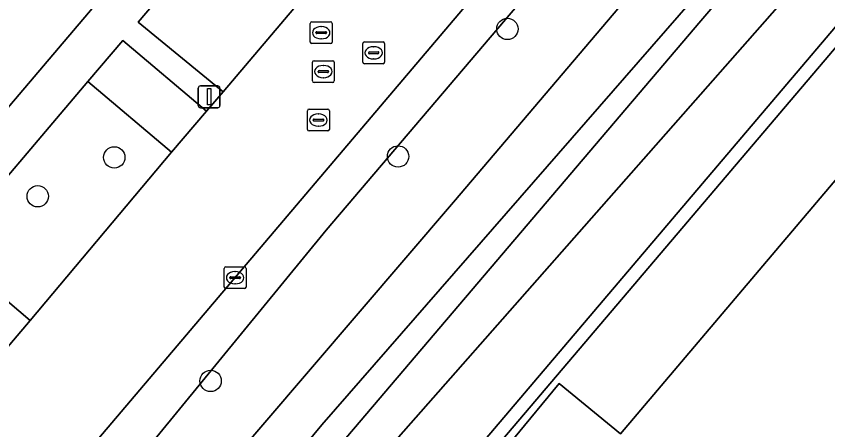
# Model space of a CAD drawing. Extents: x 156412 to 157779, y 382335 to 383768.
# Drawn here: x 156899.28 to 156936.4, y 382610.78 to 382629.71 of the extents above; entities that cross this region are included whole.
import ezdxf

# ---------------------------------------------------------------- set-up
doc = ezdxf.new("R2010")
doc.units = 0
for name, color, linetype in [('IMGEO_Berm_groen', 7, 'Continuous'), ('IMGEO_Boom', 7, 'Continuous'), ('IMGEO_Erf', 7, 'Continuous'), ('IMGEO_Groenvoorziening', 7, 'Continuous'), ('IMGEO_Haag', 7, 'Continuous'), ('IMGEO_Kolk', 7, 'Continuous'), ('IMGEO_Lichtmast', 7, 'Continuous'), ('IMGEO_Oever', 7, 'Continuous'), ('IMGEO_Pand', 7, 'Continuous'), ('IMGEO_Parkeervlak_open', 7, 'Continuous'), ('IMGEO_Rijbaan_lokaal_gesloten', 7, 'Continuous'), ('IMGEO_Rioolput', 7, 'Continuous'), ('IMGEO_Voetpad_open', 7, 'Continuous'), ('IMGEO_Waterloop', 7, 'Continuous')]:
    doc.layers.add(name, color=color, linetype=linetype)

msp = doc.modelspace()

# ---------------------------------------------------------------- linework, layer by layer
at = {"layer": 'IMGEO_Berm_groen'}
for points in [[(156947.927, 382660.436), (156969.261, 382683.807), (156976.375, 382691.256), (156973.623, 382693.49), (156971.986, 382691.588), (156962.073, 382679.923), (156949.74, 382665.455), (156886.737, 382591.18), (156882.125, 382585.743), (156891.296, 382577.994), (156891.556, 382578.272), (156938.603, 382538.304), (156985.472, 382498.688), (156983.94, 382496.877), (156986.539, 382494.729), (156988.109, 382496.584), (156989.121, 382497.781), (156885.563, 382585.876), (156913.451, 382619.915)], [(156906.385, 382623.479), (156902.555, 382626.717), (156896.055, 382619.055), (156899.914, 382615.787)]]:
    msp.add_lwpolyline(points, close=True, dxfattribs=at)
at = {"layer": 'IMGEO_Boom'}
for centre in [(156921.747, 382629.125), (156903.763, 382623.244), (156916.747, 382623.288), (156900.262, 382621.469), (156908.171, 382613.018)]:
    msp.add_circle(centre, 0.489, dxfattribs=at)
at = {"layer": 'IMGEO_Erf'}
for points in [[(157032.018, 382606.037), (157033.314, 382604.947), (157032.946, 382604.52), (157041.703, 382597.123), (157047.972, 382604.539), (157048.196, 382604.798), (157060.586, 382619.348), (157029.826, 382645.416), (156987.205, 382681.476), (156986.214, 382682.315), (156984.143, 382684.067), (156942.915, 382635.543), (156901.626, 382586.899), (156977.949, 382522.266), (156980.608, 382525.348), (156995.995, 382543.705), (156987.057, 382551.292)], [(156871.455, 382593.202), (156931.633, 382664.111)], [(156922.025, 382610.373), (156924.115, 382612.895), (156926.92, 382610.595), (156940.379, 382626.47), (156942.687, 382624.535), (156944.957, 382627.197), (156948.884, 382623.87), (156946.945, 382621.581), (156947.027, 382621.512), (156950.268, 382618.785), (156952.208, 382621.074), (156957.056, 382616.966), (156961.62, 382613.099), (156959.125, 382610.154)]]:
    msp.add_lwpolyline(points, dxfattribs=at)
at = {"layer": 'IMGEO_Groenvoorziening'}
for points in [[(156975.056, 382695.155), (156974.339, 382694.322), (156973.623, 382693.49), (156976.375, 382691.256), (156980.161, 382688.027), (156981.799, 382686.639), (156940.772, 382637.701), (156895.927, 382586.799), (156991.196, 382510.245), (156996.315, 382506.277), (156998.499, 382508.854)], [(156900.751, 382586.801), (156984.174, 382685.107), (156986.719, 382682.899), (156986.444, 382682.612), (156986.214, 382682.315), (156987.205, 382681.476), (156987.43, 382681.751), (156987.719, 382682.101), (157061.516, 382619.589), (157048.46, 382604.143)]]:
    msp.add_lwpolyline(points, dxfattribs=at)
for points in [[(156895.927, 382586.799), (156940.772, 382637.701), (156981.799, 382686.639), (156980.161, 382688.027), (156972.98, 382679.885), (156951.724, 382654.157), (156930.591, 382629.503), (156894.284, 382586.815), (156936.438, 382551.218), (156974.72, 382519.113), (156990.891, 382505.312), (156993.571, 382503.037), (156996.315, 382506.277), (156991.196, 382510.245)], [(156984.143, 382684.067), (156986.214, 382682.315), (156986.444, 382682.612), (156986.719, 382682.899), (156984.174, 382685.107), (156900.751, 382586.801), (156978.115, 382521.345), (156996.382, 382542.842), (156996.633, 382543.163), (156995.995, 382543.705), (156980.608, 382525.348), (156977.949, 382522.266), (156901.626, 382586.899), (156942.915, 382635.543)]]:
    msp.add_lwpolyline(points, close=True, dxfattribs=at)
at = {"layer": 'IMGEO_Haag'}
msp.add_lwpolyline([(156984.143, 382684.067), (156986.214, 382682.315), (156986.444, 382682.612), (156986.719, 382682.899), (156984.174, 382685.107), (156900.751, 382586.801), (156978.115, 382521.345), (156996.382, 382542.842), (156996.633, 382543.163), (156995.995, 382543.705), (156980.608, 382525.348), (156977.949, 382522.266), (156901.626, 382586.899), (156942.915, 382635.543)], close=True, dxfattribs=at)
at = {"layer": 'IMGEO_Kolk'}
for p, q in [((156908.791, 382617.314), (156908.791, 382618.166)), ((156908.866, 382618.24), (156909.718, 382618.24)), ((156909.792, 382618.166), (156909.792, 382617.314)), ((156909.279, 382618.02), (156909.304, 382618.02)), ((156909.05, 382617.734), (156909.05, 382617.746)), ((156909.488, 382617.697), (156909.09, 382617.697)), ((156909.093, 382617.783), (156909.491, 382617.783)), ((156909.302, 382617.46), (156909.277, 382617.46)), ((156909.534, 382617.746), (156909.534, 382617.734)), ((156909.718, 382617.24), (156908.866, 382617.24))]:
    msp.add_line(p, q, dxfattribs=at)
for points in [[(156908.791, 382617.314), (156908.791, 382618.166)], [(156908.866, 382618.24), (156909.718, 382618.24)], [(156909.792, 382618.166), (156909.792, 382617.314)], [(156909.718, 382617.24), (156908.866, 382617.24)]]:
    msp.add_lwpolyline(points, dxfattribs=at)
for centre, radius, start, end in [((156908.868, 382618.164), 0.0765, 91.552, 178.448), ((156908.868, 382618.164), 0.0765, 91.552, 178.448), ((156909.716, 382618.164), 0.0765, 1.552, 88.448), ((156909.716, 382618.164), 0.0765, 1.552, 88.448), ((156909.09, 382617.743), 0.0403, 85.8775, 175.7526), ((156909.087, 382617.733), 0.0366, 178.938, 274.7102), ((156909.491, 382617.74), 0.043, 264.8664, 352.4533), ((156909.495, 382617.745), 0.0386, 1.7309, 96.639), ((156908.868, 382617.316), 0.0765, 181.552, 268.448), ((156908.868, 382617.316), 0.0765, 181.552, 268.448), ((156909.716, 382617.316), 0.0765, 271.552, 358.448), ((156909.716, 382617.316), 0.0765, 271.552, 358.448)]:
    msp.add_arc(centre, radius, start, end, dxfattribs=at)
for centre, major_axis, ratio, start_param, end_param in [((156909.278, 382617.74), (-0.387, 0.002), 0.722429, 4.712389, 7.853982), ((156909.303, 382617.74), (-0.39, 0.002), 0.717154, 1.570796, 4.712389)]:
    msp.add_ellipse(centre, major_axis=major_axis, ratio=ratio, start_param=start_param, end_param=end_param, dxfattribs=at)
at = {"layer": 'IMGEO_Lichtmast'}
for p, q in [((156907.607, 382625.621), (156907.607, 382626.421)), ((156907.607, 382626.421), (156907.607, 382625.621)), ((156907.707, 382626.521), (156908.497, 382626.521)), ((156908.497, 382626.521), (156907.707, 382626.521)), ((156908.597, 382626.421), (156908.597, 382625.621)), ((156908.597, 382625.621), (156908.597, 382626.421)), ((156908.497, 382625.521), (156907.707, 382625.521)), ((156907.707, 382625.521), (156908.497, 382625.521))]:
    msp.add_line(p, q, dxfattribs=at)
msp.add_lwpolyline([(156908.027, 382626.396), (156908.177, 382626.396), (156908.177, 382625.646), (156908.027, 382625.646), (156908.027, 382626.396)], dxfattribs=at)
for centre, start, end in [((156907.707, 382626.421), 90, 180), ((156907.707, 382626.421), 90, 180), ((156908.497, 382626.421), 0, 90), ((156908.497, 382626.421), 360, 90), ((156907.707, 382625.621), 180, 270), ((156907.707, 382625.621), 180, 270), ((156908.497, 382625.621), 270, 0), ((156908.497, 382625.621), 270, 0)]:
    msp.add_arc(centre, 0.1, start, end, dxfattribs=at)
at = {"layer": 'IMGEO_Oever'}
for points in [[(156936.438, 382551.218), (156894.284, 382586.815), (156930.591, 382629.503), (156951.724, 382654.157), (156972.98, 382679.885), (156980.161, 382688.027), (156976.375, 382691.256), (156969.261, 382683.807), (156947.927, 382660.436), (156913.451, 382619.915), (156885.563, 382585.876), (156989.121, 382497.781), (156991.294, 382500.35), (156993.571, 382503.037), (156990.891, 382505.312), (156974.72, 382519.113)], [(156976.651, 382689.094), (156978.605, 382687.65), (156967.14, 382674.699), (156944.082, 382646.376), (156913.254, 382611.005), (156892.83, 382586.334), (156911.895, 382569.901), (156950.791, 382537.119), (156990.282, 382503.616), (156988.286, 382501.918), (156974.953, 382513.255), (156917.84, 382561.833), (156888.498, 382585.952), (156897.458, 382595.718), (156919.284, 382621.196), (156938.817, 382644.211)]]:
    msp.add_lwpolyline(points, close=True, dxfattribs=at)
at = {"layer": 'IMGEO_Pand'}
msp.add_lwpolyline([(156947.027, 382621.512), (156946.945, 382621.581), (156948.884, 382623.87), (156944.957, 382627.197), (156942.687, 382624.535), (156940.379, 382626.47), (156926.92, 382610.595), (156924.115, 382612.895), (156922.025, 382610.373), (156924.871, 382608.179), (156924.679, 382607.952), (156930.952, 382602.632), (156936.982, 382609.714)], close=True, dxfattribs=at)
at = {"layer": 'IMGEO_Parkeervlak_open'}
for points in [[(156911.973, 382630.054), (156908.1, 382633.269), (156904.849, 382629.428), (156908.74, 382626.249)], [(156904.15, 382628.602), (156902.555, 382626.717), (156906.385, 382623.479), (156907.986, 382625.363)], [(156899.914, 382615.787), (156896.055, 382619.055), (156892.812, 382615.227), (156896.676, 382611.983)]]:
    msp.add_lwpolyline(points, close=True, dxfattribs=at)
at = {"layer": 'IMGEO_Rijbaan_lokaal_gesloten'}
for points in [[(156886.737, 382591.18), (156949.74, 382665.455), (156962.073, 382679.923)], [(156937.322, 382660.002), (156935.762, 382658.179), (156934.497, 382656.568), (156932.786, 382654.57), (156932.086, 382653.753), (156927.176, 382648.02), (156923.998, 382644.272), (156920.712, 382640.409), (156920.045, 382639.625), (156918.431, 382637.727), (156911.973, 382630.054), (156908.74, 382626.249), (156907.986, 382625.363), (156906.385, 382623.479), (156899.914, 382615.787), (156896.676, 382611.983), (156895.969, 382611.152), (156894.361, 382609.263)]]:
    msp.add_lwpolyline(points, dxfattribs=at)
at = {"layer": 'IMGEO_Rioolput'}
for p, q in [((156912.73, 382628.527), (156912.73, 382629.379)), ((156912.805, 382629.453), (156913.657, 382629.453)), ((156913.731, 382629.379), (156913.731, 382628.527)), ((156912.989, 382628.947), (156912.989, 382628.959)), ((156913.032, 382628.996), (156913.43, 382628.996)), ((156913.218, 382629.233), (156913.243, 382629.233)), ((156913.473, 382628.959), (156913.473, 382628.947)), ((156913.427, 382628.91), (156913.029, 382628.91)), ((156913.241, 382628.673), (156913.216, 382628.673)), ((156913.657, 382628.453), (156912.805, 382628.453)), ((156915.131, 382627.605), (156915.131, 382628.457)), ((156915.206, 382628.531), (156916.058, 382628.531)), ((156915.619, 382628.311), (156915.644, 382628.311)), ((156916.132, 382628.457), (156916.132, 382627.605)), ((156915.39, 382628.025), (156915.39, 382628.037)), ((156915.828, 382627.988), (156915.43, 382627.988)), ((156915.433, 382628.074), (156915.831, 382628.074)), ((156915.874, 382628.037), (156915.874, 382628.025)), ((156912.828, 382626.747), (156912.828, 382627.599)), ((156912.903, 382627.673), (156913.755, 382627.673)), ((156913.316, 382627.453), (156913.341, 382627.453)), ((156913.829, 382627.599), (156913.829, 382626.747)), ((156916.058, 382627.531), (156915.206, 382627.531)), ((156915.642, 382627.751), (156915.617, 382627.751)), ((156913.087, 382627.167), (156913.087, 382627.179)), ((156913.525, 382627.13), (156913.127, 382627.13)), ((156913.13, 382627.216), (156913.528, 382627.216)), ((156913.571, 382627.179), (156913.571, 382627.167)), ((156913.339, 382626.893), (156913.314, 382626.893)), ((156913.755, 382626.673), (156912.903, 382626.673)), ((156912.602, 382624.529), (156912.602, 382625.381)), ((156912.677, 382625.455), (156913.529, 382625.455)), ((156913.09, 382625.235), (156913.115, 382625.235)), ((156913.603, 382625.381), (156913.603, 382624.529)), ((156912.861, 382624.949), (156912.861, 382624.961)), ((156913.299, 382624.912), (156912.901, 382624.912)), ((156912.904, 382624.998), (156913.302, 382624.998)), ((156913.345, 382624.961), (156913.345, 382624.949)), ((156913.113, 382624.675), (156913.088, 382624.675)), ((156913.529, 382624.455), (156912.677, 382624.455))]:
    msp.add_line(p, q, dxfattribs=at)
for points in [[(156912.73, 382628.527), (156912.73, 382629.379)], [(156912.805, 382629.453), (156913.657, 382629.453)], [(156913.731, 382629.379), (156913.731, 382628.527)], [(156913.657, 382628.453), (156912.805, 382628.453)], [(156915.131, 382627.605), (156915.131, 382628.457)], [(156915.206, 382628.531), (156916.058, 382628.531)], [(156916.132, 382628.457), (156916.132, 382627.605)], [(156912.828, 382626.747), (156912.828, 382627.599)], [(156912.903, 382627.673), (156913.755, 382627.673)], [(156913.829, 382627.599), (156913.829, 382626.747)], [(156916.058, 382627.531), (156915.206, 382627.531)], [(156913.755, 382626.673), (156912.903, 382626.673)], [(156912.602, 382624.529), (156912.602, 382625.381)], [(156912.677, 382625.455), (156913.529, 382625.455)], [(156913.603, 382625.381), (156913.603, 382624.529)], [(156913.529, 382624.455), (156912.677, 382624.455)]]:
    msp.add_lwpolyline(points, dxfattribs=at)
for centre, radius, start, end in [((156912.807, 382629.377), 0.0765, 91.552, 178.448), ((156912.807, 382629.377), 0.0765, 91.552, 178.448), ((156913.655, 382629.377), 0.0765, 1.552, 88.448), ((156913.655, 382629.377), 0.0765, 1.552, 88.448), ((156913.029, 382628.956), 0.0403, 85.8775, 175.7526), ((156913.026, 382628.946), 0.0366, 178.938, 274.7102), ((156913.43, 382628.953), 0.043, 264.8664, 352.4533), ((156913.434, 382628.958), 0.0386, 1.7309, 96.639), ((156912.807, 382628.529), 0.0765, 181.552, 268.448), ((156912.807, 382628.529), 0.0765, 181.552, 268.448), ((156913.655, 382628.529), 0.0765, 271.552, 358.448), ((156913.655, 382628.529), 0.0765, 271.552, 358.448), ((156915.208, 382628.455), 0.0765, 91.552, 178.448), ((156915.208, 382628.455), 0.0765, 91.552, 178.448), ((156916.056, 382628.455), 0.0765, 1.552, 88.448), ((156916.056, 382628.455), 0.0765, 1.552, 88.448), ((156915.43, 382628.034), 0.0403, 85.8775, 175.7526), ((156915.427, 382628.024), 0.0366, 178.938, 274.7102), ((156915.831, 382628.031), 0.043, 264.8664, 352.4533), ((156915.835, 382628.036), 0.0386, 1.7309, 96.639), ((156912.905, 382627.597), 0.0765, 91.552, 178.448), ((156912.905, 382627.597), 0.0765, 91.552, 178.448), ((156913.753, 382627.597), 0.0765, 1.552, 88.448), ((156913.753, 382627.597), 0.0765, 1.552, 88.448), ((156915.208, 382627.607), 0.0765, 181.552, 268.448), ((156915.208, 382627.607), 0.0765, 181.552, 268.448), ((156916.056, 382627.607), 0.0765, 271.552, 358.448), ((156916.056, 382627.607), 0.0765, 271.552, 358.448), ((156913.127, 382627.176), 0.0403, 85.8775, 175.7526), ((156913.124, 382627.166), 0.0366, 178.938, 274.7102), ((156913.528, 382627.173), 0.043, 264.8664, 352.4533), ((156913.532, 382627.178), 0.0386, 1.7309, 96.639), ((156912.905, 382626.749), 0.0765, 181.552, 268.448), ((156912.905, 382626.749), 0.0765, 181.552, 268.448), ((156913.753, 382626.749), 0.0765, 271.552, 358.448), ((156913.753, 382626.749), 0.0765, 271.552, 358.448), ((156912.679, 382625.379), 0.0765, 91.552, 178.448), ((156912.679, 382625.379), 0.0765, 91.552, 178.448), ((156913.527, 382625.379), 0.0765, 1.552, 88.448), ((156913.527, 382625.379), 0.0765, 1.552, 88.448), ((156912.901, 382624.958), 0.0403, 85.8775, 175.7526), ((156912.898, 382624.948), 0.0366, 178.938, 274.7102), ((156913.302, 382624.955), 0.043, 264.8664, 352.4533), ((156913.306, 382624.96), 0.0386, 1.7309, 96.639), ((156912.679, 382624.531), 0.0765, 181.552, 268.448), ((156912.679, 382624.531), 0.0765, 181.552, 268.448), ((156913.527, 382624.531), 0.0765, 271.552, 358.448), ((156913.527, 382624.531), 0.0765, 271.552, 358.448)]:
    msp.add_arc(centre, radius, start, end, dxfattribs=at)
for centre, major_axis, ratio, start_param, end_param in [((156913.217, 382628.953), (-0.387, 0.002), 0.722429, 4.712389, 7.853982), ((156913.242, 382628.953), (-0.39, 0.002), 0.717154, 1.570796, 4.712389), ((156915.618, 382628.031), (-0.387, 0.002), 0.722429, 4.712389, 7.853982), ((156915.643, 382628.031), (-0.39, 0.002), 0.717154, 1.570796, 4.712389), ((156913.315, 382627.173), (-0.387, 0.002), 0.722429, 4.712389, 7.853982), ((156913.34, 382627.173), (-0.39, 0.002), 0.717154, 1.570796, 4.712389), ((156913.089, 382624.955), (-0.387, 0.002), 0.722429, 4.712389, 7.853982), ((156913.114, 382624.955), (-0.39, 0.002), 0.717154, 1.570796, 4.712389)]:
    msp.add_ellipse(centre, major_axis=major_axis, ratio=ratio, start_param=start_param, end_param=end_param, dxfattribs=at)
at = {"layer": 'IMGEO_Voetpad_open'}
for points in [[(156933.244, 382662.842), (156934.51, 382664.323), (156932.879, 382665.646), (156931.633, 382664.111), (156871.455, 382593.202), (156864.221, 382584.653), (156861.376, 382581.295), (156860.948, 382580.803), (156862.534, 382579.499), (156863.708, 382580.895)], [(156888.192, 382609.782), (156890.509, 382612.508), (156892.1, 382614.386), (156895.969, 382611.152), (156896.676, 382611.983), (156892.812, 382615.227), (156896.055, 382619.055), (156902.555, 382626.717), (156904.15, 382628.602), (156907.986, 382625.363), (156908.74, 382626.249), (156904.849, 382629.428), (156908.1, 382633.269), (156914.64, 382640.966), (156916.224, 382642.828), (156920.045, 382639.625), (156920.712, 382640.409), (156916.918, 382643.644), (156920.207, 382647.511), (156923.364, 382651.231), (156928.222, 382656.945)]]:
    msp.add_lwpolyline(points, dxfattribs=at)
at = {"layer": 'IMGEO_Waterloop'}
msp.add_lwpolyline([(156976.651, 382689.094), (156938.817, 382644.211), (156919.284, 382621.196), (156897.458, 382595.718), (156888.498, 382585.952), (156917.84, 382561.833), (156974.953, 382513.255), (156988.286, 382501.918), (156990.282, 382503.616), (156950.791, 382537.119), (156911.895, 382569.901), (156892.83, 382586.334), (156913.254, 382611.005), (156944.082, 382646.376), (156967.14, 382674.699), (156978.605, 382687.65)], close=True, dxfattribs=at)

doc.saveas('drawing.dxf')
